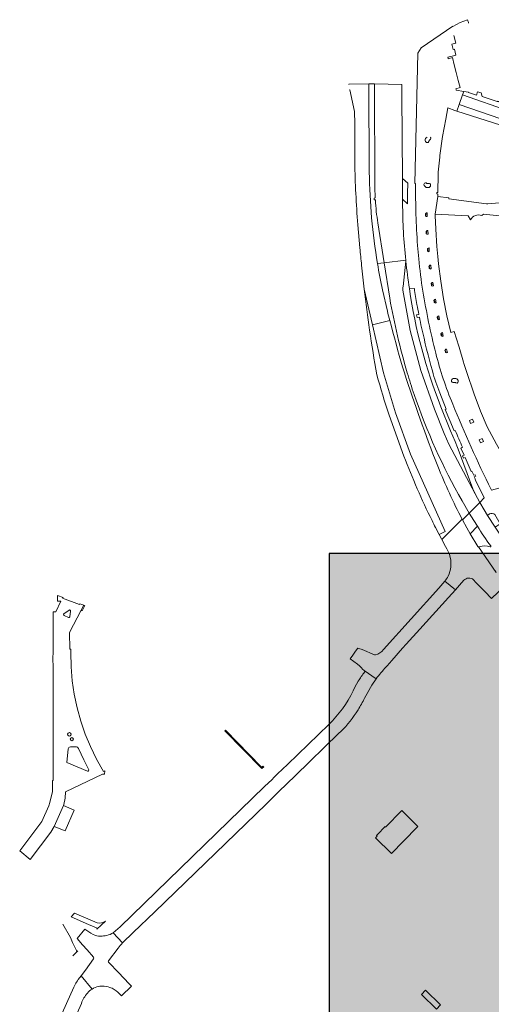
# Model space of a CAD drawing. Header units: metres. Extents: x 152391 to 157968, y 462336 to 467280.
# Tile 527 of 656: x 157136.43 to 157138.53, y 462603.51 to 462607.89. Entities that reach past the tile are written whole.
import ezdxf

# ---------------------------------------------------------------- set-up
doc = ezdxf.new("R2010")
doc.units = ezdxf.units.M
doc.header["$LTSCALE"] = 0.75
for name, color, linetype, lineweight in [('B-WE-VH-VERHARDING_ASFALT-GV', 251, 'Continuous', 18), ('B-WE-VH-VERHARDING_BETON-GV', 251, 'Continuous', 18), ('B-WE-VH-VERHARDING_HALFVERHARDING_GRIND-GV', 251, 'Continuous', 18), ('B-WE-VH-VERHARDING_STRAATBAKSTEEN-GV', 251, 'Continuous', 18), ('X-XX-AL-TEKENBLAD-T18', 1, 'Continuous', 25), ('X-XX-AL-TEKENBLAD_VIEWPORT-V', 253, 'Continuous', 18)]:
    doc.layers.add(name, color=color, linetype=linetype, lineweight=lineweight)

msp = doc.modelspace()

# ---------------------------------------------------------------- hatches: boundary and pattern name
at = {"layer": 'X-XX-AL-TEKENBLAD_VIEWPORT-V', "transparency": 33554559}
h = msp.add_hatch(color=34, dxfattribs=at)
h.dxf.hatch_style = 1
h.paths.add_polyline_path([(157140.8091, 462605.5176), (157140.2531, 462605.5176), (157137.8091, 462605.5176), (157137.8091, 462603.1606), (157137.8091, 462601.2126), (157139.3943, 462601.2126), (157139.3943, 462602.1208), (157140.8091, 462602.1208)])

# ---------------------------------------------------------------- linework, layer by layer
at = {"layer": 'B-WE-VH-VERHARDING_ASFALT-GV'}
for points in [[(157137.9875, 462607.2129), (157137.9846, 462607.6049), (157137.8962, 462607.6033), (157137.8963, 462607.603)], [(157138.015, 462607.0892), (157138.0095, 462607.0895), (157138.009, 462607.0972), (157138.0133, 462607.0988), (157138.0116, 462607.1465), (157138.0098, 462607.605), (157137.9846, 462607.6049), (157137.9875, 462607.2129)], [(157138.1354, 462607.0742), (157138.1353, 462607.0929), (157138.1346, 462607.1839), (157138.1326, 462607.5553), (157138.1323, 462607.6029), (157138.0098, 462607.605), (157138.0116, 462607.1465), (157138.0133, 462607.0988), (157138.009, 462607.0972), (157138.0095, 462607.0895), (157138.015, 462607.0892)], [(157137.8989, 462607.5781), (157137.9012, 462607.5782), (157137.9209, 462607.482), (157137.923, 462607.4276), (157137.923, 462607.3387), (157137.923, 462607.2834), (157137.923, 462607.2563)], [(157137.9367, 462606.979), (157137.9456, 462606.8762)], [(157138.0238, 462606.8066), (157138.0537, 462606.8101), (157138.026, 462606.9871)], [(157138.026, 462606.9871), (157138.0537, 462606.8101), (157138.1492, 462606.8211)], [(157138.0785, 462606.6518), (157138.0537, 462606.8101), (157138.0238, 462606.8066)], [(157138.3999, 462605.7519), (157138.4316, 462605.6972), (157138.4783, 462605.7446), (157138.4581, 462605.7828), (157138.3409, 462606.0037), (157138.32, 462606.0508), (157138.2773, 462606.159), (157138.2166, 462606.3314), (157138.1697, 462606.508), (157138.1367, 462606.6877), (157138.1363, 462606.6918), (157138.1363, 462606.6959), (157138.1366, 462606.6999), (157138.1373, 462606.7039), (157138.1498, 462606.8168), (157138.1492, 462606.8211), (157138.0537, 462606.8101), (157138.0785, 462606.6518)], [(157138.1498, 462606.8168), (157138.1373, 462606.7039), (157138.1366, 462606.6999), (157138.1363, 462606.6959), (157138.1363, 462606.6918), (157138.1367, 462606.6877), (157138.1697, 462606.508), (157138.2166, 462606.3314), (157138.2773, 462606.159), (157138.32, 462606.0508), (157138.3409, 462606.0037), (157138.4581, 462605.7828), (157138.4482, 462605.805), (157138.3829, 462605.9804), (157138.3801, 462605.9879), (157138.3683, 462606.0159), (157138.3476, 462606.0624), (157138.3051, 462606.1696)], [(157137.9651, 462606.6931), (157138.0014, 462606.534), (157138.0786, 462606.5528)], [(157138.2815, 462605.6329), (157138.2984, 462605.6012), (157138.3243, 462605.6151), (157138.1706, 462605.9582), (157138.1038, 462606.1432), (157138.05, 462606.3209), (157138.0014, 462606.534), (157137.9651, 462606.6931)], [(157138.0462, 462606.6891), (157138.0677, 462606.5951)], [(157138.0677, 462606.5951), (157138.0462, 462606.6891)], [(157138.166, 462606.6936), (157138.1657, 462606.6955)], [(157138.0786, 462606.5528), (157138.0014, 462606.534), (157138.05, 462606.3209), (157138.1038, 462606.1432), (157138.1706, 462605.9582), (157138.3243, 462605.6151), (157138.2984, 462605.6012), (157138.3085, 462605.5824), (157138.3101, 462605.5795), (157138.4, 462605.6698), (157138.3855, 462605.6976)], [(157138.076, 462606.1319), (157138.1416, 462605.9501)], [(157138.3855, 462605.6976), (157138.4, 462605.6698), (157138.4017, 462605.6666), (157138.4316, 462605.6972), (157138.3999, 462605.7519)], [(157138.5684, 462605.4366), (157138.5806, 462605.4226), (157138.6073, 462605.3909), (157138.6753, 462605.4553), (157138.6495, 462605.4884), (157138.6307, 462605.5132), (157138.6225, 462605.524), (157138.6022, 462605.5521), (157138.5461, 462605.6338), (157138.5133, 462605.6862), (157138.4981, 462605.7109), (157138.4783, 462605.7446), (157138.4316, 462605.6972)], [(157138.4703, 462605.5487), (157138.4364, 462605.605), (157138.4211, 462605.6314), (157138.4017, 462605.6666), (157138.4, 462605.6698), (157138.3101, 462605.5795)], [(157138.4316, 462605.6972), (157138.4523, 462605.6636), (157138.468, 462605.6384)], [(157138.468, 462605.6384), (157138.4364, 462605.605), (157138.4703, 462605.5487)], [(157138.3324, 462605.5381), (157138.3379, 462605.5267)], [(157138.5518, 462605.4325), (157138.4724, 462605.5467)], [(157138.4724, 462605.5467), (157138.5518, 462605.4325), (157138.5486, 462605.4406)], [(157138.3236, 462605.3941), (157138.3705, 462605.3564), (157138.3879, 462605.3758), (157138.4081, 462605.3982)], [(157138.4504, 462605.4004), (157138.4614, 462605.389), (157138.4865, 462605.3629), (157138.501, 462605.3484)], [(157138.0614, 462605.0116), (157138.0671, 462605.0182), (157138.0876, 462605.0417), (157138.1356, 462605.0958), (157138.1514, 462605.1139), (157138.2114, 462605.1806), (157138.3389, 462605.3212), (157138.3705, 462605.3564), (157138.3236, 462605.3941), (157138.2957, 462605.3628), (157138.0498, 462605.0898)], [(157138.501, 462605.3484), (157138.5302, 462605.3174), (157138.5906, 462605.3744)], [(157137.9357, 462605.0964), (157137.926, 462605.0825), (157137.9145, 462605.0657), (157137.9026, 462605.0487), (157137.9353, 462605.0249), (157137.9361, 462605.0243)], [(157138.0105, 462605.067), (157137.9559, 462605.0907)], [(157137.9575, 462605.0033), (157137.9651, 462604.997), (157138.018, 462604.9601)], [(157138.018, 462604.9601), (157137.9651, 462604.997)], [(157137.9383, 462604.9497), (157137.9234, 462604.9232), (157137.9157, 462604.9062)], [(157137.9666, 462604.8744), (157137.9775, 462604.8952), (157137.9926, 462604.9218)], [(157137.8068, 462604.757), (157137.6233, 462604.5791), (157137.58, 462604.537), (157137.5631, 462604.5206), (157137.5551, 462604.513), (157137.5223, 462604.4813), (157136.88, 462603.8577), (157136.8492, 462603.8311), (157136.891, 462603.7861)], [(157136.891, 462603.7861), (157136.9385, 462603.8315), (157137.0336, 462603.9247), (157137.5283, 462604.4034), (157137.5852, 462604.4584), (157137.6576, 462604.5286), (157137.8526, 462604.7177), (157137.8614, 462604.7261)], [(157136.7224, 462603.8472), (157136.6887, 462603.8048), (157136.7129, 462603.7778), (157136.7328, 462603.7547), (157136.762, 462603.722)], [(157136.891, 462603.7861), (157136.8492, 462603.8311)], [(157136.8286, 462603.7067), (157136.8709, 462603.762)], [(157136.762, 462603.715), (157136.7258, 462603.665), (157136.707, 462603.6397), (157136.7553, 462603.5809)], [(157136.8775, 462603.5596), (157136.8855, 462603.5504), (157136.9303, 462603.5931), (157136.9219, 462603.602), (157136.8944, 462603.6309), (157136.8738, 462603.6522), (157136.829, 462603.6998)], [(157136.5469, 462603.1567), (157136.708, 462603.5171), (157136.7105, 462603.5232), (157136.7132, 462603.5292), (157136.7161, 462603.5351), (157136.7192, 462603.5409), (157136.7225, 462603.5466), (157136.726, 462603.5521), (157136.7302, 462603.5576), (157136.7347, 462603.5627), (157136.7395, 462603.5677), (157136.7445, 462603.5724), (157136.7498, 462603.5768), (157136.7553, 462603.5809), (157136.707, 462603.6397), (157136.6939, 462603.6232), (157136.6902, 462603.6176), (157136.6866, 462603.612), (157136.6831, 462603.6062), (157136.6798, 462603.6004), (157136.6767, 462603.5944), (157136.6737, 462603.5884), (157136.5905, 462603.4011)], [(157136.8426, 462603.585), (157136.8446, 462603.584)]]:
    msp.add_lwpolyline(points, dxfattribs=at)
for points in [[(157137.923, 462607.2563, 0.017307), (157137.9367, 462606.979)], [(157137.9875, 462607.2129, 0.038493), (157138.0238, 462606.8066)], [(157138.0238, 462606.8066, -0.038493), (157137.9875, 462607.2129)], [(157138.026, 462606.9871, -0.03723), (157138.015, 462607.0892)], [(157138.015, 462607.0892, 0.03723), (157138.026, 462606.9871)], [(157138.1492, 462606.8211, -0.025167), (157138.1354, 462607.0742)], [(157137.9456, 462606.8762, 0.002191), (157137.9534, 462606.7985)], [(157137.9534, 462606.7985, 0.003134), (157137.9651, 462606.6931)], [(157138.0238, 462606.8066, 0.011327), (157138.0462, 462606.6891)], [(157138.0462, 462606.6891, -0.011327), (157138.0238, 462606.8066)], [(157138.1657, 462606.6955, -0.012197), (157138.1498, 462606.8168)], [(157137.9651, 462606.6931, 0.005589), (157137.9888, 462606.5104)], [(157138.3051, 462606.1696, -0.058341), (157138.166, 462606.6936)], [(157138.1564, 462606.3206, -0.029254), (157138.0785, 462606.6518)], [(157138.0785, 462606.6518, 0.029254), (157138.1564, 462606.3206)], [(157138.0677, 462606.5951, 0.001002), (157138.0786, 462606.5528)], [(157138.0786, 462606.5528, -0.001002), (157138.0677, 462606.5951)], [(157138.0786, 462606.5528, 0.005977), (157138.1348, 462606.3469)], [(157138.1348, 462606.3469, -0.005977), (157138.0786, 462606.5528)], [(157137.9888, 462606.5104, 0.011251), (157138.0213, 462606.3123)], [(157138.1348, 462606.3469, 0.014676), (157138.2801, 462605.9352)], [(157138.2801, 462605.9352, -0.014676), (157138.1348, 462606.3469)], [(157138.1868, 462606.2248, -0.017651), (157138.1564, 462606.3206)], [(157138.1564, 462606.3206, 0.017651), (157138.1868, 462606.2248)], [(157138.0213, 462606.3123, 0.018898), (157138.076, 462606.1319)], [(157138.3999, 462605.7519, -0.048866), (157138.1868, 462606.2248)], [(157138.1868, 462606.2248, 0.048866), (157138.3999, 462605.7519)], [(157138.1416, 462605.9501, 0.023959), (157138.2662, 462605.6635)], [(157138.2801, 462605.9352, 0.021857), (157138.3855, 462605.6976)], [(157138.3855, 462605.6976, -0.021857), (157138.2801, 462605.9352)], [(157138.2662, 462605.6635, 0.002745), (157138.2815, 462605.6329)], [(157138.5268, 462605.5508, -0.012959), (157138.468, 462605.6384)], [(157138.468, 462605.6384, 0.012959), (157138.5268, 462605.5508)], [(157138.3101, 462605.5795, 0.030603), (157138.3324, 462605.5381)], [(157138.3379, 462605.5267, -0.058542), (157138.347, 462605.5001)], [(157138.4703, 462605.5487, 0.149788), (157138.4724, 462605.5467)], [(157138.4724, 462605.5467, -0.149788), (157138.4703, 462605.5487)], [(157138.4724, 462605.5467, 0.223805), (157138.4766, 462605.5466)], [(157138.4766, 462605.5466, -0.223805), (157138.4724, 462605.5467)], [(157138.4766, 462605.5466, -0.148729), (157138.5245, 462605.5474)], [(157138.5245, 462605.5474, 0.148729), (157138.4766, 462605.5466)], [(157138.5245, 462605.5474, 0.752183), (157138.5268, 462605.5508)], [(157138.5268, 462605.5508, -0.752183), (157138.5245, 462605.5474)], [(157138.347, 462605.5001, -0.175184), (157138.3378, 462605.417)], [(157138.3378, 462605.417, -0.038682), (157138.3236, 462605.3941)], [(157138.4081, 462605.3982, -0.417743), (157138.4504, 462605.4004)], [(157137.9559, 462605.0907, -0.082382), (157137.9357, 462605.0964)], [(157138.0498, 462605.0898, -0.158657), (157138.0149, 462605.066)], [(157138.0149, 462605.066, -0.204982), (157138.0105, 462605.067)], [(157137.9361, 462605.0243, -0.031881), (157137.9575, 462605.0033)], [(157138.018, 462604.9601, -0.032621), (157138.0614, 462605.0116)], [(157137.9661, 462604.99, 0.015129), (157137.9383, 462604.9497)], [(157137.9651, 462604.997, -0.421464), (157137.9661, 462604.99)], [(157137.9926, 462604.9218, -0.023649), (157138.018, 462604.9601)], [(157137.9157, 462604.9062, -0.090187), (157137.8068, 462604.757)], [(157137.9372, 462604.8221, 0.021559), (157137.9666, 462604.8744)], [(157137.8614, 462604.7261, 0.059007), (157137.9372, 462604.8221)], [(157136.7598, 462603.8236, -0.044912), (157136.7224, 462603.8472)], [(157136.7931, 462603.8162, -0.14448), (157136.7598, 462603.8236)], [(157136.8492, 462603.8311, -0.088122), (157136.8202, 462603.819)], [(157136.8202, 462603.819, -0.055655), (157136.7931, 462603.8162)], [(157136.8709, 462603.762, -0.039559), (157136.891, 462603.7861)], [(157136.762, 462603.722, -0.385612), (157136.762, 462603.715)], [(157136.829, 462603.6998, -0.395296), (157136.8286, 462603.7067)], [(157136.7553, 462603.5809, -0.07391), (157136.7838, 462603.5919)], [(157136.7838, 462603.5919, -0.076103), (157136.8093, 462603.5936)], [(157136.8093, 462603.5936, -0.093632), (157136.8426, 462603.585)], [(157136.8446, 462603.584, -0.082297), (157136.8775, 462603.5596)]]:
    msp.add_lwpolyline(points, format="xyb", dxfattribs=at)
msp.add_lwpolyline([(157137.5073, 462604.5678), (157137.5066, 462604.5687), (157137.3485, 462604.732), (157137.3457, 462604.7294), (157137.5081, 462604.5629), (157137.5096, 462604.5614), (157137.518, 462604.569), (157137.5149, 462604.5721), (157137.5085, 462604.5664)], close=True, dxfattribs=at)
at = {"layer": 'B-WE-VH-VERHARDING_BETON-GV'}
msp.add_lwpolyline([(157138.132, 462604.2302), (157138.1356, 462604.2341), (157138.1382, 462604.2367), (157138.2037, 462604.3039), (157138.1316, 462604.3741), (157138.0599, 462604.3005), (157138.0576, 462604.3028), (157138.0235, 462604.2676), (157138.0195, 462604.2634), (157138.0218, 462604.2611), (157138.0143, 462604.2535), (157138.0865, 462604.1832), (157138.0939, 462604.1908)], close=True, dxfattribs=at)
at = {"layer": 'B-WE-VH-VERHARDING_HALFVERHARDING_GRIND-GV'}
msp.add_lwpolyline([(157138.304, 462603.5098), (157138.2371, 462603.5756), (157138.2188, 462603.557), (157138.2857, 462603.4912)], close=True, dxfattribs=at)
at = {"layer": 'B-WE-VH-VERHARDING_STRAATBAKSTEEN-GV'}
for points in [[(157138.4284, 462607.8748), (157138.4276, 462607.8779), (157138.4243, 462607.8906), (157138.3908, 462607.8786), (157138.359, 462607.8601), (157138.358, 462607.8619), (157138.2179, 462607.7658), (157138.2038, 462607.7415), (157138.1902, 462607.162), (157138.1932, 462607.162)], [(157138.2923, 462606.8377), (157138.288, 462606.8815), (157138.2825, 462606.9591), (157138.28, 462607.0194), (157138.2806, 462607.0263), (157138.2915, 462607.1046), (157138.2914, 462607.1156), (157138.2875, 462607.1158), (157138.2881, 462607.1227), (157138.292, 462607.1227), (157138.293, 462607.2044), (157138.2939, 462607.2129), (157138.301, 462607.28), (157138.3012, 462607.2867), (157138.3128, 462607.3707), (157138.3273, 462607.4486), (157138.3371, 462607.4981), (157138.3674, 462607.4874), (157138.3768, 462607.4844), (157138.3871, 462607.5139), (157138.402, 462607.5565), (157138.4073, 462607.5715), (157138.3738, 462607.577), (157138.373, 462607.5801), (157138.372, 462607.5839), (157138.3911, 462607.5888), (157138.383, 462607.6203), (157138.374, 462607.6551), (157138.365, 462607.69), (157138.3567, 462607.7218), (157138.3381, 462607.7173), (157138.3375, 462607.7197), (157138.3364, 462607.7238), (157138.3675, 462607.7316), (157138.3725, 462607.7329), (157138.3657, 462607.759), (157138.3608, 462607.7577), (157138.3544, 462607.7822), (157138.3719, 462607.7866), (157138.3629, 462607.8196)], [(157138.3768, 462607.4844), (157138.9953, 462607.2871), (157139.134, 462607.3225), (157139.1992, 462607.3391), (157139.2358, 462607.3484), (157139.231, 462607.3678), (157139.243, 462607.371), (157139.2265, 462607.4349), (157139.2301, 462607.4349), (157139.159, 462607.7144), (157139.1614, 462607.7151), (157139.1634, 462607.7161), (157139.1358, 462607.8248)], [(157138.402, 462607.5565), (157138.3871, 462607.5139), (157138.9894, 462607.3059)], [(157138.5986, 462607.5144), (157138.559, 462607.5278), (157138.5596, 462607.5251), (157138.4891, 462607.549), (157138.4851, 462607.5648), (157138.4684, 462607.5702), (157138.4635, 462607.5552), (157138.4282, 462607.5667), (157138.4278, 462607.5683), (157138.4073, 462607.5715), (157138.402, 462607.5565), (157138.6137, 462607.4831), (157138.7343, 462607.4414), (157138.8153, 462607.4134), (157138.9601, 462607.3638), (157138.9621, 462607.3631), (157138.9923, 462607.3527)], [(157138.9923, 462607.3527), (157138.9621, 462607.3631), (157138.9601, 462607.3638), (157138.8153, 462607.4134), (157138.7343, 462607.4414), (157138.6137, 462607.4831), (157138.402, 462607.5565)], [(157138.9894, 462607.3059), (157138.3871, 462607.5139), (157138.3768, 462607.4844)], [(157138.4874, 462607.0201), (157138.4954, 462607.0263), (157138.6499, 462607.0103), (157138.6501, 462607.0089), (157138.6545, 462607.0086), (157138.6718, 462607.0829), (157138.665, 462607.0855), (157138.5146, 462607.072), (157138.5081, 462607.0718), (157138.3407, 462607.094), (157138.3408, 462607.098), (157138.2915, 462607.1046), (157138.2806, 462607.0263), (157138.4266, 462607.0192), (157138.4379, 462607.0002)], [(157138.2445, 462607.0318), (157138.2448, 462607.0151), (157138.2403, 462607.0149), (157138.2403, 462607.017), (157138.2385, 462607.0173)], [(157138.239, 462607.0224), (157138.24, 462607.0225), (157138.24, 462607.0236), (157138.2386, 462607.0239)], [(157138.2387, 462607.0288), (157138.2402, 462607.029), (157138.2402, 462607.0313), (157138.2445, 462607.0318)], [(157138.2415, 462606.9503), (157138.2429, 462606.9505), (157138.2428, 462606.9528), (157138.2474, 462606.9533), (157138.2484, 462606.9369), (157138.2438, 462606.9365), (157138.2437, 462606.9385), (157138.242, 462606.9388)], [(157138.2421, 462606.9438), (157138.2431, 462606.944), (157138.243, 462606.9451), (157138.2417, 462606.9453)], [(157138.2474, 462606.8728), (157138.2488, 462606.8731), (157138.2488, 462606.8754)], [(157138.2479, 462606.8663), (157138.2489, 462606.8665), (157138.2488, 462606.8676), (157138.2475, 462606.8679)], [(157138.2488, 462606.8754), (157138.2528, 462606.8756), (157138.2539, 462606.8593), (157138.2494, 462606.8588), (157138.2493, 462606.8609), (157138.2476, 462606.8611)], [(157138.2544, 462606.7958), (157138.2557, 462606.7962), (157138.2554, 462606.7985), (157138.2602, 462606.7991), (157138.2621, 462606.7827), (157138.2578, 462606.7821)], [(157138.529, 462605.8014), (157138.5302, 462605.7991), (157138.6496, 462605.832), (157138.618, 462605.8873), (157138.5835, 462605.9478), (157138.5527, 462606.0035), (157138.5116, 462606.08), (157138.4822, 462606.15), (157138.4532, 462606.225), (157138.4418, 462606.2619), (157138.4305, 462606.2907), (157138.4077, 462606.362), (157138.4064, 462606.3676), (157138.3869, 462606.4346), (157138.3855, 462606.4397), (157138.364, 462606.504), (157138.3495, 462606.4995), (157138.3322, 462606.5743), (157138.3177, 462606.6493), (157138.3052, 462606.7286), (157138.2956, 462606.8045), (157138.2923, 462606.8377)], [(157138.2555, 462606.7894), (157138.2565, 462606.7896), (157138.2563, 462606.7908), (157138.2549, 462606.7909)], [(157138.2578, 462606.7821), (157138.2575, 462606.7842), (157138.2557, 462606.7842)], [(157138.2642, 462606.7196), (157138.2656, 462606.7201), (157138.2652, 462606.7223), (157138.2699, 462606.7228), (157138.2724, 462606.7067), (157138.2682, 462606.706), (157138.2678, 462606.708), (157138.266, 462606.708)], [(157138.2656, 462606.7132), (157138.2666, 462606.7135), (157138.2663, 462606.7146), (157138.265, 462606.7146)], [(157138.1876, 462606.696), (157138.166, 462606.6936)], [(157138.2761, 462606.6443), (157138.2775, 462606.6447), (157138.2771, 462606.647)], [(157138.2775, 462606.6379), (157138.2784, 462606.6382), (157138.2782, 462606.6393), (157138.2769, 462606.6394)], [(157138.2771, 462606.647), (157138.2817, 462606.6477), (157138.2846, 462606.6316), (157138.28, 462606.6308), (157138.2796, 462606.6328), (157138.2779, 462606.6328)], [(157138.21, 462606.5684), (157138.1994, 462606.5663), (157138.1971, 462606.5781), (157138.2076, 462606.5802)], [(157138.2906, 462606.5698), (157138.292, 462606.5702), (157138.2916, 462606.5725), (157138.2961, 462606.5732), (157138.2992, 462606.5572), (157138.2947, 462606.5564)], [(157138.2921, 462606.5635), (157138.293, 462606.5638), (157138.2928, 462606.5649), (157138.2914, 462606.5649)], [(157138.2947, 462606.5564), (157138.2943, 462606.5584), (157138.2926, 462606.5584)], [(157138.307, 462606.4959), (157138.3084, 462606.4964), (157138.3079, 462606.4986), (157138.3122, 462606.4994), (157138.3159, 462606.4835), (157138.3116, 462606.4826), (157138.3111, 462606.4845), (157138.3093, 462606.4845)], [(157138.3087, 462606.4896), (157138.3096, 462606.4899), (157138.3093, 462606.491), (157138.308, 462606.491)], [(157138.3252, 462606.4221), (157138.3265, 462606.4227), (157138.3258, 462606.425), (157138.3306, 462606.4262), (157138.3347, 462606.4102), (157138.3306, 462606.409), (157138.33, 462606.4109), (157138.3282, 462606.4108)], [(157138.3272, 462606.4159), (157138.3281, 462606.4163), (157138.3278, 462606.4174), (157138.3264, 462606.4173)], [(157138.3725, 462606.2757), (157138.3698, 462606.2769)], [(157138.3692, 462606.0643), (157138.3649, 462606.0621), (157138.3446, 462606.1081), (157138.3242, 462606.1573), (157138.3288, 462606.1595), (157138.3008, 462606.2313)], [(157138.3051, 462606.1696), (157138.3476, 462606.0624), (157138.3683, 462606.0159), (157138.3801, 462605.9879), (157138.3829, 462605.9804), (157138.4482, 462605.805), (157138.4581, 462605.7828), (157138.4783, 462605.7446), (157138.4972, 462605.7643), (157138.458, 462605.846), (157138.4592, 462605.8466), (157138.4538, 462605.8579), (157138.4607, 462605.8607), (157138.4574, 462605.8669), (157138.4525, 462605.8649), (157138.4427, 462605.8834), (157138.4402, 462605.8824), (157138.4131, 462605.9439), (157138.4064, 462605.941), (157138.4014, 462605.9519), (157138.4088, 462605.9549), (157138.3946, 462605.9856), (157138.3977, 462605.9872), (157138.4018, 462605.9893)], [(157138.521, 462605.6936), (157138.5133, 462605.6862), (157138.5461, 462605.6338), (157138.569, 462605.6487), (157138.5458, 462605.6904)], [(157136.6303, 462605.249), (157136.6534, 462605.2654)], [(157136.6499, 462605.2325), (157136.6308, 462605.2419)], [(157136.6599, 462605.2613), (157136.6559, 462605.2359)], [(157136.6595, 462604.6574), (157136.6854, 462604.6571)], [(157136.6944, 462604.6509), (157136.7184, 462604.5993), (157136.7406, 462604.5558)], [(157136.6437, 462604.5881), (157136.6492, 462604.6481)], [(157136.7354, 462604.55), (157136.6437, 462604.5881)], [(157136.7778, 462603.8745), (157136.6772, 462603.9177), (157136.6619, 462603.9012), (157136.7394, 462603.8679)], [(157136.669, 462603.7874), (157136.6587, 462603.8099), (157136.6253, 462603.8686)], [(157136.7394, 462603.8679), (157136.7743, 462603.8526)], [(157136.7766, 462603.8463), (157136.8149, 462603.8824)], [(157136.6855, 462603.7515), (157136.669, 462603.7874)], [(157136.6699, 462603.729), (157136.6914, 462603.7504)]]:
    msp.add_lwpolyline(points, dxfattribs=at)
for points in [[(157138.2352, 462607.3526, -0.23727), (157138.244, 462607.3689)], [(157138.258, 462607.3688, -0.611978), (157138.2572, 462607.3572)], [(157138.2443, 462607.3439, -0.273436), (157138.2352, 462607.3526)], [(157138.2521, 462607.3493, -0.361358), (157138.2443, 462607.3439)], [(157138.2572, 462607.3572, 0.290571), (157138.2521, 462607.3493)], [(157138.1932, 462607.162, 0.019336), (157138.2018, 462606.8873)], [(157138.2303, 462607.1578, -0.520763), (157138.2401, 462607.1646)], [(157138.2565, 462607.1471, -0.579095), (157138.2303, 462607.1578)], [(157138.2401, 462607.1646, 0.266934), (157138.2524, 462607.1628)], [(157138.2524, 462607.1628, -0.471958), (157138.2599, 462607.156)], [(157138.2599, 462607.156, -0.31906), (157138.2565, 462607.1471)], [(157138.2385, 462607.0173, -0.899311), (157138.239, 462607.0224)], [(157138.2386, 462607.0239, -0.841447), (157138.2387, 462607.0288)], [(157138.4379, 462607.0002, -0.381009), (157138.4874, 462607.0201)], [(157138.2417, 462606.9453, -0.845259), (157138.2415, 462606.9503)], [(157138.242, 462606.9388, -0.899447), (157138.2421, 462606.9438)], [(157138.2018, 462606.8873, 0.005533), (157138.2071, 462606.8278)], [(157138.2475, 462606.8679, -0.843704), (157138.2474, 462606.8728)], [(157138.2476, 462606.8611, -0.899132), (157138.2479, 462606.8663)], [(157138.2071, 462606.8278, 0.013569), (157138.2254, 462606.6835)], [(157138.2549, 462606.7909, -0.847829), (157138.2544, 462606.7958)], [(157138.2557, 462606.7842, -0.902398), (157138.2555, 462606.7894)], [(157138.265, 462606.7146, -0.844951), (157138.2642, 462606.7196)], [(157138.266, 462606.708, -0.903144), (157138.2656, 462606.7132)], [(157138.166, 462606.6936, 0.058341), (157138.3051, 462606.1696)], [(157138.1993, 462606.6238, -0.006626), (157138.1876, 462606.696)], [(157138.2254, 462606.6835, 0.020496), (157138.2827, 462606.4083)], [(157138.2076, 462606.5802, -0.003668), (157138.1993, 462606.6238)], [(157138.2769, 462606.6394, -0.846638), (157138.2761, 462606.6443)], [(157138.2779, 462606.6328, -0.899653), (157138.2775, 462606.6379)], [(157138.2196, 462606.5226, -0.003725), (157138.21, 462606.5684)], [(157138.2914, 462606.5649, -0.841508), (157138.2906, 462606.5698)], [(157138.2926, 462606.5584, -0.897068), (157138.2921, 462606.5635)], [(157138.2676, 462606.3289, -0.013995), (157138.2196, 462606.5226)], [(157138.308, 462606.491, -0.845667), (157138.307, 462606.4959)], [(157138.3093, 462606.4845, -0.901537), (157138.3087, 462606.4896)], [(157138.2827, 462606.4083, 0.036552), (157138.3581, 462606.1816)], [(157138.3264, 462606.4173, -0.845766), (157138.3252, 462606.4221)], [(157138.3282, 462606.4108, -0.903892), (157138.3272, 462606.4159)], [(157138.3008, 462606.2313, -0.027524), (157138.2676, 462606.3289)], [(157138.3551, 462606.2793, -0.381769), (157138.3545, 462606.291)], [(157138.3545, 462606.291, -0.258873), (157138.3659, 462606.2959)], [(157138.3639, 462606.2779, -0.27069), (157138.3551, 462606.2793)], [(157138.3698, 462606.2769, 0.213558), (157138.3639, 462606.2779)], [(157138.3659, 462606.2959, -0.235514), (157138.3764, 462606.2931)], [(157138.3809, 462606.2781, -0.3864), (157138.3725, 462606.2757)], [(157138.3764, 462606.2931, -0.443314), (157138.3809, 462606.2781)], [(157138.3581, 462606.1816, 0.017601), (157138.529, 462605.8014)], [(157138.4018, 462605.9893, -0.00268), (157138.3692, 462606.0643)], [(157138.5458, 462605.6904, 0.2979), (157138.521, 462605.6936)], [(157136.6534, 462605.2654, -0.659705), (157136.6599, 462605.2613)], [(157136.6308, 462605.2419, -0.563783), (157136.6303, 462605.249)], [(157136.6559, 462605.2359, -0.541096), (157136.6499, 462605.2325)], [(157136.6468, 462604.7132, -0.999326), (157136.6617, 462604.7132)], [(157136.6617, 462604.7132, -1.000675), (157136.6468, 462604.7132)], [(157136.6582, 462604.6917, -1), (157136.6725, 462604.6917)], [(157136.6492, 462604.6481, -0.407917), (157136.6595, 462604.6574)], [(157136.6725, 462604.6917, -1), (157136.6582, 462604.6917)], [(157136.6854, 462604.6571, -0.325141), (157136.6944, 462604.6509)], [(157136.7406, 462604.5558, -0.689945), (157136.7354, 462604.55)], [(157136.8149, 462603.8824, -0.209667), (157136.7778, 462603.8745)], [(157136.7743, 462603.8526, -0.354268), (157136.7766, 462603.8463)], [(157136.6914, 462603.7504, -0.459572), (157136.6855, 462603.7515)]]:
    msp.add_lwpolyline(points, format="xyb", dxfattribs=at)
for points in [[(157138.1577, 462607.0712), (157138.1576, 462607.1176), (157138.158, 462607.1641), (157138.1346, 462607.1839), (157138.1353, 462607.0929)], [(157138.4378, 462606.0955), (157138.4325, 462606.1088), (157138.446, 462606.1142), (157138.4513, 462606.101)], [(157138.4822, 462606.009), (157138.4764, 462606.022), (157138.4896, 462606.0279), (157138.4954, 462606.0149)], [(157136.5819, 462604.9753), (157136.5818, 462604.9429), (157136.5818, 462604.9395), (157136.5819, 462604.9034), (157136.5819, 462604.8709), (157136.5819, 462604.8674), (157136.5818, 462604.8313), (157136.5818, 462604.7989), (157136.5818, 462604.7947), (157136.5818, 462604.7587), (157136.5819, 462604.7269), (157136.5819, 462604.7224), (157136.5819, 462604.6868), (157136.5819, 462604.6549), (157136.5819, 462604.6509), (157136.5819, 462604.6148), (157136.582, 462604.5829), (157136.582, 462604.579), (157136.582, 462604.5428), (157136.582, 462604.5074), (157136.5797, 462604.5074), (157136.5796, 462604.4586), (157136.5673, 462604.4097), (157136.5625, 462604.3947), (157136.5319, 462604.3252), (157136.4336, 462604.1948), (157136.4798, 462604.157), (157136.572, 462604.2789), (157136.5875, 462604.3041), (157136.6276, 462604.3965), (157136.6292, 462604.4007), (157136.6351, 462604.4293), (157136.6378, 462604.4572), (157136.8017, 462604.5358), (157136.8107, 462604.5367), (157136.8122, 462604.5514), (157136.8059, 462604.5476), (157136.7744, 462604.6033), (157136.7478, 462604.6585), (157136.7248, 462604.7144), (157136.7052, 462604.7724), (157136.689, 462604.8314), (157136.6764, 462604.8913), (157136.6675, 462604.9518), (157136.6619, 462605.0128), (157136.6602, 462605.0765), (157136.6602, 462605.0915), (157136.6559, 462605.0916), (157136.6555, 462605.1664), (157136.7074, 462605.2647), (157136.7193, 462605.2872), (157136.701, 462605.294), (157136.7, 462605.29), (157136.6245, 462605.3183), (157136.6263, 462605.322), (157136.602, 462605.3312), (157136.6018, 462605.3059), (157136.617, 462605.3059), (157136.617, 462605.3048), (157136.5942, 462605.2585), (157136.5941, 462605.2575), (157136.5819, 462605.2573), (157136.5819, 462605.2309), (157136.5819, 462605.2274), (157136.5817, 462605.1914), (157136.5818, 462605.1589), (157136.5818, 462605.1556), (157136.5818, 462605.1195), (157136.5818, 462605.0869), (157136.5818, 462605.0835), (157136.5816, 462605.0474), (157136.5817, 462605.0149), (157136.5817, 462605.0115)], [(157136.7193, 462605.2872), (157136.7074, 462605.2647), (157136.7112, 462605.2626), (157136.7234, 462605.2857)], [(157136.5875, 462604.3041), (157136.6361, 462604.2846), (157136.6757, 462604.3765), (157136.6276, 462604.3965)]]:
    msp.add_lwpolyline(points, close=True, dxfattribs=at)
at = {"layer": 'X-XX-AL-TEKENBLAD-T18', "color": 1, "flags": 128}
msp.add_lwpolyline([(157140.8091, 462605.5176), (157140.2531, 462605.5176), (157140.2531, 462605.5176), (157137.8091, 462605.5176), (157137.8091, 462603.1606), (157137.8091, 462603.1606), (157137.8091, 462601.2126), (157139.3943, 462601.2126), (157139.3943, 462602.1208), (157140.8091, 462602.1208)], close=True, dxfattribs=at)

doc.saveas('drawing.dxf')
